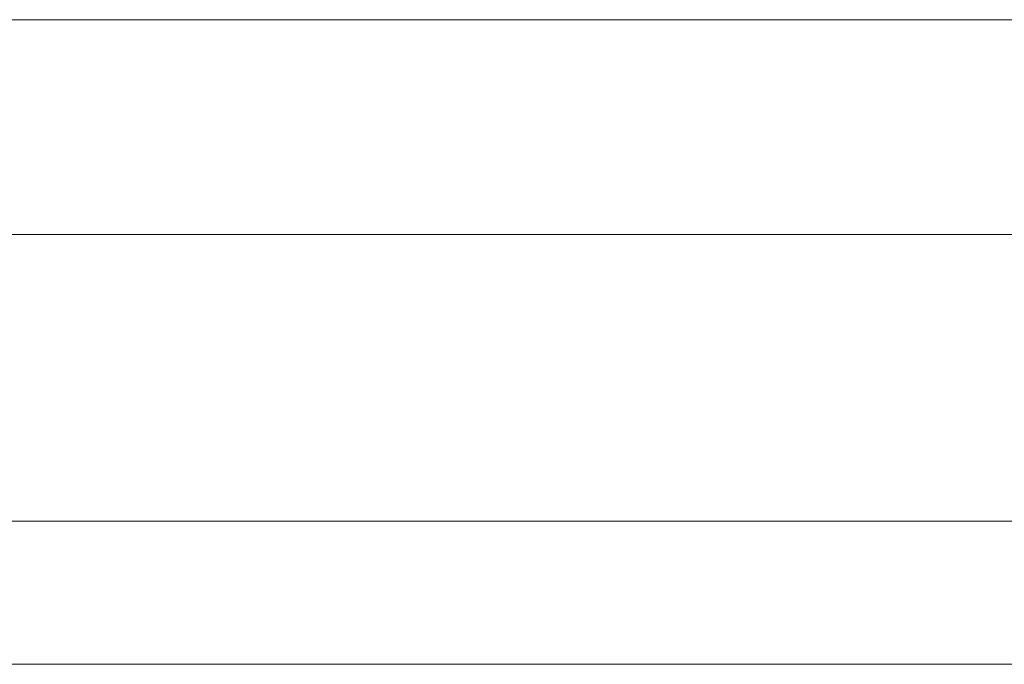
# Model space of a CAD drawing. Header units: metres. Extents: x -3.6 to 84.5, y -11 to 16.8.
# Tile 361 of 656: x 55.4972 to 55.5522, y -0.181 to -0.145. Entities that reach past the tile are written whole.
import ezdxf

# ---------------------------------------------------------------- set-up
doc = ezdxf.new("R2010")
doc.units = ezdxf.units.M
doc.header["$MEASUREMENT"] = 0
doc.layers.add('301 - Elemente.Linie', color=7, linetype='Continuous')

msp = doc.modelspace()

# ---------------------------------------------------------------- linework, layer by layer
at = {"layer": '301 - Elemente.Linie', "color": 7, "linetype": 'Continuous', "lineweight": 5}
for p, q in [((56.758989, -0.145), (55.480737, -0.145)), ((55.480737, -0.157), (56.758989, -0.157)), ((56.758989, -0.157), (55.480737, -0.157)), ((55.480737, -0.173), (56.758989, -0.173)), ((56.758989, -0.173), (55.480737, -0.173)), ((55.480737, -0.181), (56.758989, -0.181)), ((56.758989, -0.181), (55.480737, -0.181))]:
    msp.add_line(p, q, dxfattribs=at)

doc.saveas('drawing.dxf')
